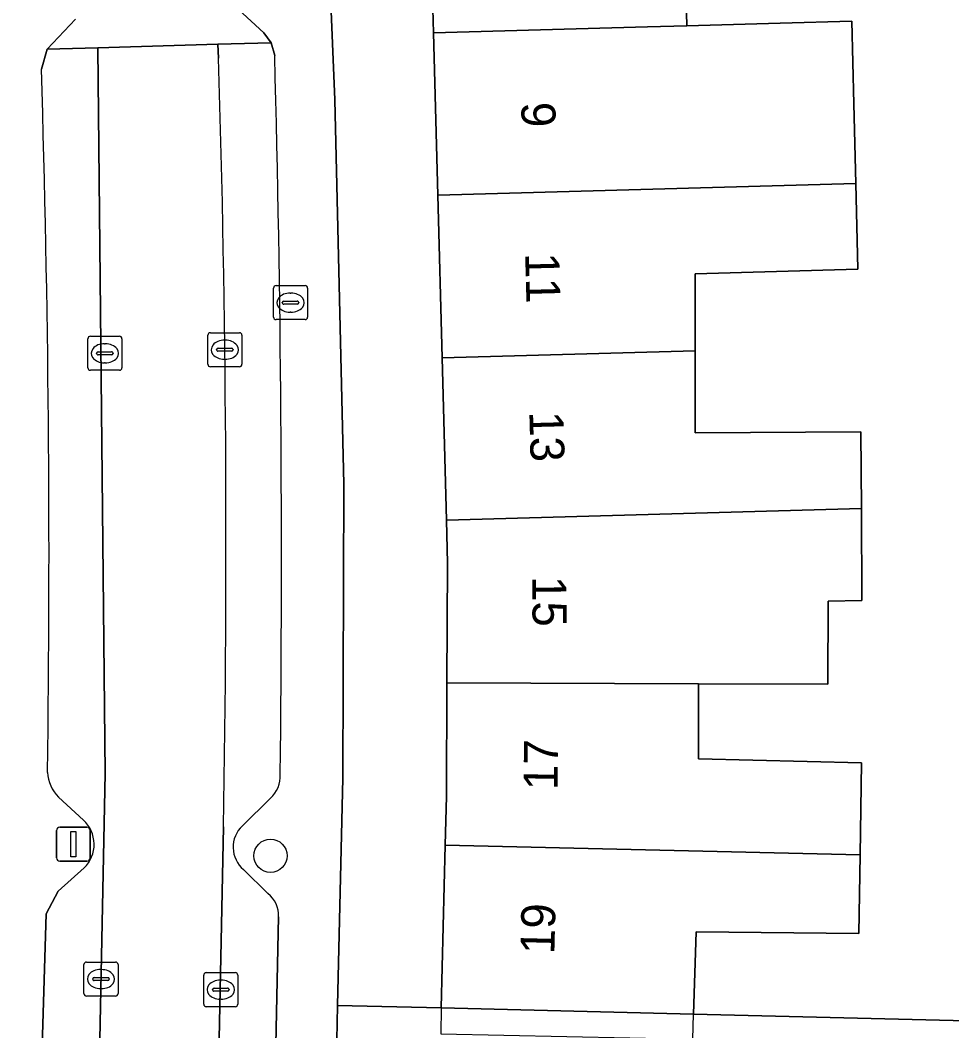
# Model space of a CAD drawing. Extents: x 163008 to 163854, y 382777 to 383982.
# Drawn here: x 163587.61 to 163614.97, y 383571.89 to 383601.55 of the extents above; entities that cross this region are included whole.
import ezdxf

# ---------------------------------------------------------------- set-up
doc = ezdxf.new("R2010")
doc.units = 0
for name, color, linetype in [('IMGEO_Boom', 7, 'Continuous'), ('IMGEO_Brandkraan', 7, 'Continuous'), ('IMGEO_Erf', 7, 'Continuous'), ('IMGEO_Kolk', 7, 'Continuous'), ('IMGEO_Lichtmast', 7, 'Continuous'), ('IMGEO_Pand', 7, 'Continuous'), ('IMGEO_Pand_nummerreeks', 7, 'Continuous'), ('IMGEO_Pand_overbouw', 7, 'Continuous'), ('IMGEO_Parkeervlak_open', 7, 'Continuous'), ('IMGEO_Rijbaan_lokaal_open', 7, 'Continuous'), ('IMGEO_Voetpad_open', 7, 'Continuous')]:
    doc.layers.add(name, color=color, linetype=linetype)

msp = doc.modelspace()

# ---------------------------------------------------------------- linework, layer by layer
at = {"layer": 'IMGEO_Boom'}
msp.add_circle((163594.964, 383577.022), 0.489, dxfattribs=at)
at = {"layer": 'IMGEO_Brandkraan'}
for p, q in [((163595.127, 383593.759), (163595.979, 383593.759)), ((163595.052, 383592.833), (163595.052, 383593.685)), ((163595.54, 383593.539), (163595.565, 383593.539)), ((163596.053, 383593.685), (163596.053, 383592.833)), ((163595.311, 383593.253), (163595.311, 383593.265)), ((163595.749, 383593.216), (163595.351, 383593.216)), ((163595.354, 383593.302), (163595.752, 383593.302)), ((163595.795, 383593.265), (163595.795, 383593.253)), ((163595.563, 383592.979), (163595.538, 383592.979)), ((163595.979, 383592.759), (163595.127, 383592.759))]:
    msp.add_line(p, q, dxfattribs=at)
for points in [[(163595.127, 383593.759), (163595.979, 383593.759)], [(163595.052, 383592.833), (163595.052, 383593.685)], [(163596.053, 383593.685), (163596.053, 383592.833)], [(163595.979, 383592.759), (163595.127, 383592.759)]]:
    msp.add_lwpolyline(points, dxfattribs=at)
for centre, radius, start, end in [((163595.129, 383593.683), 0.0765, 91.552, 178.448), ((163595.129, 383593.683), 0.0765, 91.552, 178.448), ((163595.977, 383593.683), 0.0765, 1.552, 88.448), ((163595.977, 383593.683), 0.0765, 1.552, 88.448), ((163595.351, 383593.262), 0.0403, 85.8775, 175.7526), ((163595.348, 383593.252), 0.0366, 178.938, 274.7102), ((163595.752, 383593.259), 0.043, 264.8664, 352.4533), ((163595.756, 383593.264), 0.0386, 1.7309, 96.639), ((163595.129, 383592.835), 0.0765, 181.552, 268.448), ((163595.129, 383592.835), 0.0765, 181.552, 268.448), ((163595.977, 383592.835), 0.0765, 271.552, 358.448), ((163595.977, 383592.835), 0.0765, 271.552, 358.448)]:
    msp.add_arc(centre, radius, start, end, dxfattribs=at)
for centre, major_axis, ratio, start_param, end_param in [((163595.539, 383593.259), (-0.387, 0.002), 0.722429, 4.712389, 7.853982), ((163595.564, 383593.259), (-0.39, 0.002), 0.717154, 1.570796, 4.712389)]:
    msp.add_ellipse(centre, major_axis=major_axis, ratio=ratio, start_param=start_param, end_param=end_param, dxfattribs=at)
at = {"layer": 'IMGEO_Erf'}
msp.add_lwpolyline([(163599.876, 383596.409), (163599.749, 383601.177), (163599.637, 383605.416), (163599.614, 383605.945), (163599.407, 383610.71), (163599.201, 383615.475), (163598.989, 383620.359), (163595.983, 383620.235), (163596.853, 383599.211), (163597.113, 383587.926), (163597.088, 383579.297), (163596.935, 383572.625), (163599.98, 383572.555), (163600.098, 383577.333), (163600.133, 383578.774), (163600.147, 383582.102), (163600.162, 383585.613), (163600.129, 383586.872), (163600.002, 383591.64)], close=True, dxfattribs=at)
msp.add_lwpolyline([(163607.128, 383603.723), (163607.194, 383601.384), (163609.933, 383601.46), (163612.04, 383601.519), (163612.097, 383599.089), (163612.152, 383596.751), (163612.211, 383594.241), (163607.436, 383594.1), (163607.437, 383591.848), (163607.438, 383589.439), (163612.306, 383589.463), (163612.317, 383587.212), (163612.331, 383584.514), (163611.342, 383584.495), (163611.332, 383582.055), (163607.53, 383582.071), (163607.535, 383579.872), (163612.325, 383579.754), (163612.28, 383577.055), (163612.241, 383574.744), (163607.463, 383574.792), (163607.389, 383572.373), (163623.436, 383571.979)], dxfattribs=at)
at = {"layer": 'IMGEO_Kolk'}
for p, q in [((163589.674, 383592.272), (163590.526, 383592.272)), ((163593.123, 383591.449), (163593.123, 383592.301)), ((163593.198, 383592.375), (163594.05, 383592.375)), ((163594.124, 383592.301), (163594.124, 383591.449)), ((163589.599, 383591.346), (163589.599, 383592.198)), ((163590.087, 383592.052), (163590.112, 383592.052)), ((163590.6, 383592.198), (163590.6, 383591.346)), ((163593.611, 383592.155), (163593.636, 383592.155)), ((163589.858, 383591.766), (163589.858, 383591.778)), ((163590.296, 383591.729), (163589.898, 383591.729)), ((163589.901, 383591.815), (163590.299, 383591.815)), ((163590.342, 383591.778), (163590.342, 383591.766)), ((163593.382, 383591.869), (163593.382, 383591.881)), ((163593.82, 383591.832), (163593.422, 383591.832)), ((163593.425, 383591.918), (163593.823, 383591.918)), ((163593.866, 383591.881), (163593.866, 383591.869)), ((163590.11, 383591.492), (163590.085, 383591.492)), ((163594.05, 383591.375), (163593.198, 383591.375)), ((163593.634, 383591.595), (163593.609, 383591.595)), ((163590.526, 383591.272), (163589.674, 383591.272)), ((163589.56, 383573.903), (163590.412, 383573.903)), ((163589.485, 383572.977), (163589.485, 383573.829)), ((163589.973, 383573.683), (163589.998, 383573.683)), ((163590.486, 383573.829), (163590.486, 383572.977)), ((163593.079, 383573.593), (163593.931, 383573.593)), ((163589.744, 383573.397), (163589.744, 383573.409)), ((163590.182, 383573.36), (163589.784, 383573.36)), ((163589.787, 383573.446), (163590.185, 383573.446)), ((163590.228, 383573.409), (163590.228, 383573.397)), ((163593.004, 383572.667), (163593.004, 383573.519)), ((163593.492, 383573.373), (163593.517, 383573.373)), ((163594.005, 383573.519), (163594.005, 383572.667)), ((163589.996, 383573.123), (163589.971, 383573.123)), ((163593.263, 383573.087), (163593.263, 383573.099)), ((163593.701, 383573.05), (163593.303, 383573.05)), ((163593.306, 383573.136), (163593.704, 383573.136)), ((163593.747, 383573.099), (163593.747, 383573.087)), ((163590.412, 383572.903), (163589.56, 383572.903)), ((163593.515, 383572.813), (163593.49, 383572.813)), ((163593.931, 383572.593), (163593.079, 383572.593))]:
    msp.add_line(p, q, dxfattribs=at)
for points in [[(163589.674, 383592.272), (163590.526, 383592.272)], [(163593.123, 383591.449), (163593.123, 383592.301)], [(163593.198, 383592.375), (163594.05, 383592.375)], [(163594.124, 383592.301), (163594.124, 383591.449)], [(163589.599, 383591.346), (163589.599, 383592.198)], [(163590.6, 383592.198), (163590.6, 383591.346)], [(163594.05, 383591.375), (163593.198, 383591.375)], [(163590.526, 383591.272), (163589.674, 383591.272)], [(163589.56, 383573.903), (163590.412, 383573.903)], [(163589.485, 383572.977), (163589.485, 383573.829)], [(163590.486, 383573.829), (163590.486, 383572.977)], [(163593.079, 383573.593), (163593.931, 383573.593)], [(163593.004, 383572.667), (163593.004, 383573.519)], [(163594.005, 383573.519), (163594.005, 383572.667)], [(163590.412, 383572.903), (163589.56, 383572.903)], [(163593.931, 383572.593), (163593.079, 383572.593)]]:
    msp.add_lwpolyline(points, dxfattribs=at)
for centre, radius, start, end in [((163589.676, 383592.196), 0.0765, 91.552, 178.448), ((163589.676, 383592.196), 0.0765, 91.552, 178.448), ((163590.524, 383592.196), 0.0765, 1.552, 88.448), ((163590.524, 383592.196), 0.0765, 1.552, 88.448), ((163593.2, 383592.299), 0.0765, 91.552, 178.448), ((163593.2, 383592.299), 0.0765, 91.552, 178.448), ((163594.048, 383592.299), 0.0765, 1.552, 88.448), ((163594.048, 383592.299), 0.0765, 1.552, 88.448), ((163589.898, 383591.775), 0.0403, 85.8775, 175.7526), ((163589.895, 383591.765), 0.0366, 178.938, 274.7102), ((163590.299, 383591.772), 0.043, 264.8664, 352.4533), ((163590.303, 383591.777), 0.0386, 1.7309, 96.639), ((163593.422, 383591.878), 0.0403, 85.8775, 175.7526), ((163593.419, 383591.868), 0.0366, 178.938, 274.7102), ((163593.823, 383591.875), 0.043, 264.8664, 352.4533), ((163593.827, 383591.88), 0.0386, 1.7309, 96.639), ((163593.2, 383591.451), 0.0765, 181.552, 268.448), ((163593.2, 383591.451), 0.0765, 181.552, 268.448), ((163594.048, 383591.451), 0.0765, 271.552, 358.448), ((163594.048, 383591.451), 0.0765, 271.552, 358.448), ((163589.676, 383591.348), 0.0765, 181.552, 268.448), ((163589.676, 383591.348), 0.0765, 181.552, 268.448), ((163590.524, 383591.348), 0.0765, 271.552, 358.448), ((163590.524, 383591.348), 0.0765, 271.552, 358.448), ((163589.562, 383573.827), 0.0765, 91.552, 178.448), ((163589.562, 383573.827), 0.0765, 91.552, 178.448), ((163590.41, 383573.827), 0.0765, 1.552, 88.448), ((163590.41, 383573.827), 0.0765, 1.552, 88.448), ((163593.081, 383573.517), 0.0765, 91.552, 178.448), ((163593.081, 383573.517), 0.0765, 91.552, 178.448), ((163593.929, 383573.517), 0.0765, 1.552, 88.448), ((163593.929, 383573.517), 0.0765, 1.552, 88.448), ((163589.784, 383573.406), 0.0403, 85.8775, 175.7526), ((163589.781, 383573.396), 0.0366, 178.938, 274.7102), ((163590.185, 383573.403), 0.043, 264.8664, 352.4533), ((163590.189, 383573.408), 0.0386, 1.7309, 96.639), ((163589.562, 383572.979), 0.0765, 181.552, 268.448), ((163589.562, 383572.979), 0.0765, 181.552, 268.448), ((163590.41, 383572.979), 0.0765, 271.552, 358.448), ((163590.41, 383572.979), 0.0765, 271.552, 358.448), ((163593.303, 383573.096), 0.0403, 85.8775, 175.7526), ((163593.3, 383573.086), 0.0366, 178.938, 274.7102), ((163593.704, 383573.093), 0.043, 264.8664, 352.4533), ((163593.708, 383573.098), 0.0386, 1.7309, 96.639), ((163593.081, 383572.669), 0.0765, 181.552, 268.448), ((163593.081, 383572.669), 0.0765, 181.552, 268.448), ((163593.929, 383572.669), 0.0765, 271.552, 358.448), ((163593.929, 383572.669), 0.0765, 271.552, 358.448)]:
    msp.add_arc(centre, radius, start, end, dxfattribs=at)
for centre, major_axis, ratio, start_param, end_param in [((163590.086, 383591.772), (-0.387, 0.002), 0.722429, 4.712389, 7.853982), ((163590.111, 383591.772), (-0.39, 0.002), 0.717154, 1.570796, 4.712389), ((163593.61, 383591.875), (-0.387, 0.002), 0.722429, 4.712389, 7.853982), ((163593.635, 383591.875), (-0.39, 0.002), 0.717154, 1.570796, 4.712389), ((163589.972, 383573.403), (-0.387, 0.002), 0.722429, 4.712389, 7.853982), ((163589.997, 383573.403), (-0.39, 0.002), 0.717154, 1.570796, 4.712389), ((163593.491, 383573.093), (-0.387, 0.002), 0.722429, 4.712389, 7.853982), ((163593.516, 383573.093), (-0.39, 0.002), 0.717154, 1.570796, 4.712389)]:
    msp.add_ellipse(centre, major_axis=major_axis, ratio=ratio, start_param=start_param, end_param=end_param, dxfattribs=at)
at = {"layer": 'IMGEO_Lichtmast'}
for p, q in [((163588.678, 383576.965), (163588.678, 383577.765)), ((163588.678, 383577.765), (163588.678, 383576.965)), ((163588.778, 383577.865), (163589.568, 383577.865)), ((163589.568, 383577.865), (163588.778, 383577.865)), ((163589.668, 383577.765), (163589.668, 383576.965)), ((163589.668, 383576.965), (163589.668, 383577.765)), ((163589.568, 383576.865), (163588.778, 383576.865)), ((163588.778, 383576.865), (163589.568, 383576.865))]:
    msp.add_line(p, q, dxfattribs=at)
msp.add_lwpolyline([(163589.098, 383577.74), (163589.248, 383577.74), (163589.248, 383576.99), (163589.098, 383576.99), (163589.098, 383577.74)], dxfattribs=at)
for centre, start, end in [((163588.778, 383577.765), 90, 180), ((163588.778, 383577.765), 90, 180), ((163589.568, 383577.765), 0, 90), ((163589.568, 383577.765), 360, 90), ((163588.778, 383576.965), 180, 270), ((163588.778, 383576.965), 180, 270), ((163589.568, 383576.965), 270, 0), ((163589.568, 383576.965), 270, 0)]:
    msp.add_arc(centre, 0.1, start, end, dxfattribs=at)
at = {"layer": 'IMGEO_Pand'}
for points in [[(163609.866, 383603.88), (163611.871, 383603.995), (163611.781, 383606.417), (163599.614, 383605.945), (163599.637, 383605.416), (163599.749, 383601.177), (163606.032, 383601.352), (163607.194, 383601.384), (163607.128, 383603.723)], [(163612.097, 383599.089), (163612.04, 383601.519), (163609.933, 383601.46), (163607.194, 383601.384), (163606.032, 383601.352), (163599.749, 383601.177), (163599.876, 383596.409), (163612.152, 383596.751)], [(163600.002, 383591.64), (163607.437, 383591.848), (163607.436, 383594.1), (163612.211, 383594.241), (163612.152, 383596.751), (163599.876, 383596.409)], [(163600.002, 383591.64), (163600.129, 383586.872), (163612.317, 383587.212), (163612.306, 383589.463), (163607.438, 383589.439), (163607.437, 383591.848)], [(163600.129, 383586.872), (163600.162, 383585.613), (163600.147, 383582.102), (163607.53, 383582.071), (163611.332, 383582.055), (163611.342, 383584.495), (163612.331, 383584.514), (163612.317, 383587.212)], [(163600.098, 383577.333), (163612.28, 383577.055), (163612.325, 383579.754), (163607.535, 383579.872), (163607.53, 383582.071), (163600.147, 383582.102), (163600.133, 383578.774)], [(163600.098, 383577.333), (163599.98, 383572.555), (163607.389, 383572.373), (163607.463, 383574.792), (163612.241, 383574.744), (163612.28, 383577.055)]]:
    msp.add_lwpolyline(points, close=True, dxfattribs=at)
at = {"layer": 'IMGEO_Pand_overbouw'}
msp.add_lwpolyline([(163607.389, 383572.373), (163599.98, 383572.555), (163599.962, 383571.793), (163607.367, 383571.636)], close=True, dxfattribs=at)
at = {"layer": 'IMGEO_Parkeervlak_open'}
for points in [[(163595.088, 383600.508), (163594.986, 383600.887), (163593.417, 383600.841), (163593.439, 383600.437)], [(163589.869, 383567.725), (163590.104, 383579.442), (163589.891, 383600.739), (163588.405, 383600.696), (163588.234, 383600.108)], [(163588.74, 383578.748), (163589.468, 383578.069)], [(163594.139, 383577.903), (163594.961, 383578.712)], [(163593.579, 383577.871), (163593.425, 383570.207), (163593.364, 383567.612), (163593.257, 383564.222)], [(163589.493, 383576.667), (163588.732, 383575.984), (163588.375, 383575.32), (163587.932, 383560.752), (163587.613, 383554.696)], [(163594.887, 383575.912), (163594.175, 383576.622)], [(163595.089, 383570.076), (163595.201, 383575.235)]]:
    msp.add_lwpolyline(points, dxfattribs=at)
for centre, radius, start, end in [((163135.646, 383586.313), 458.011, 358.94382, 1.7671), ((163038.959, 383585.689), 556.327, 359.35362, 1.52638), ((163131.263, 383585.78), 457.196, 359.20889, 1.79594), ((163589.519, 383579.533), 1.106, 183.4283, 225.2192), ((163594.372, 383579.365), 0.88, 312.0663, 3.1241), ((163588.823, 383577.356), 0.961, 314.2019, 47.8413), ((163594.716, 383577.278), 0.851, 132.7407, 230.4788), ((163594.395, 383575.273), 0.807, 357.3278, 52.437)]:
    msp.add_arc(centre, radius, start, end, dxfattribs=at)
at = {"layer": 'IMGEO_Rijbaan_lokaal_open'}
for points in [[(163589.236, 383601.577), (163588.405, 383600.696), (163589.891, 383600.739), (163593.417, 383600.841), (163594.986, 383600.887), (163594.764, 383601.173), (163594.023, 383601.863)], [(163593.439, 383600.437), (163593.417, 383600.841), (163589.891, 383600.739), (163590.104, 383579.442), (163589.869, 383567.725), (163593.364, 383567.612), (163593.425, 383570.207), (163593.579, 383577.871)]]:
    msp.add_lwpolyline(points, dxfattribs=at)
msp.add_arc((163135.646, 383586.313), 458.011, 358.94382, 1.7671, dxfattribs=at)
at = {"layer": 'IMGEO_Voetpad_open'}
for points in [[(163589.615, 383497.025), (163589.828, 383498.461), (163590.057, 383500), (163593.898, 383527.622), (163594.282, 383531.662), (163594.432, 383533.246), (163595.476, 383544.241), (163596.791, 383566.304), (163596.9, 383571.101), (163596.935, 383572.625), (163597.088, 383579.297), (163597.113, 383587.926), (163596.853, 383599.211), (163595.983, 383620.235), (163595.934, 383621.407), (163595.836, 383623.784), (163595.762, 383624.571), (163595.386, 383628.573), (163594.859, 383634.18), (163594.25, 383637.882)], [(163594.023, 383601.863), (163594.764, 383601.173), (163594.986, 383600.887), (163595.088, 383600.508)], [(163588.234, 383600.108), (163588.405, 383600.696), (163589.236, 383601.577)], [(163589.468, 383578.069), (163588.74, 383578.748)], [(163594.961, 383578.712), (163594.139, 383577.903)], [(163587.613, 383554.696), (163587.932, 383560.752), (163588.375, 383575.32), (163588.732, 383575.984), (163589.493, 383576.667)], [(163594.175, 383576.622), (163594.887, 383575.912)], [(163595.201, 383575.235), (163595.089, 383570.076)], [(163623.436, 383571.979), (163607.389, 383572.373), (163599.98, 383572.555), (163596.935, 383572.625), (163596.9, 383571.101)]]:
    msp.add_lwpolyline(points, dxfattribs=at)
for centre, radius, start, end in [((163038.959, 383585.689), 556.327, 359.35362, 1.52638), ((163131.263, 383585.78), 457.196, 359.20889, 1.79594), ((163589.519, 383579.533), 1.106, 183.4283, 225.2192), ((163594.372, 383579.365), 0.88, 312.0663, 3.1241), ((163588.823, 383577.356), 0.961, 314.2019, 47.8413), ((163594.716, 383577.278), 0.851, 132.7407, 230.4788), ((163594.395, 383575.273), 0.807, 357.3278, 52.437)]:
    msp.add_arc(centre, radius, start, end, dxfattribs=at)

# ---------------------------------------------------------------- texts
at = {"layer": 'IMGEO_Pand_nummerreeks'}
for s, rotation, p in [('9', 271.5181, (163602.325, 383599.134)), ('11', 271.5186, (163602.442, 383594.712)), ('13', 271.5186, (163602.565, 383590.058)), ('15', 270.2221, (163602.655, 383585.231)), ('17', 89.4054, (163603.395, 383578.948)), ('19', 88.5935, (163603.3, 383574.128))]:
    msp.add_text(s, height=1, rotation=rotation, dxfattribs=at).set_placement(p)

doc.saveas('drawing.dxf')
